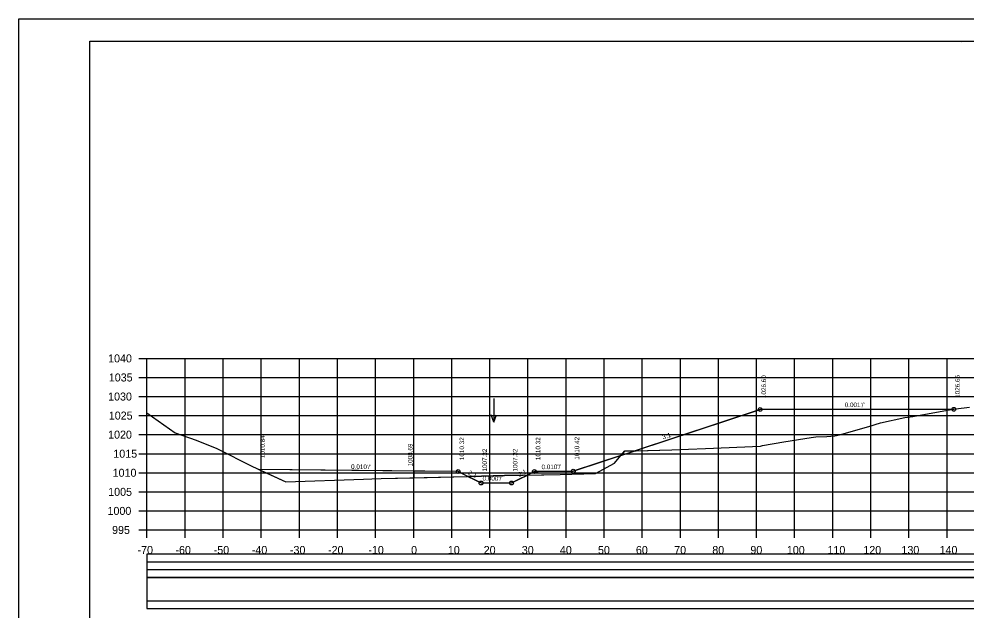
# Model space of a CAD drawing. Extents: x 1370565 to 1374448, y 301010 to 304637.
# Drawn here: x 1373947.9 to 1374196.5, y 302538 to 302693 of the extents above; entities that cross this region are included whole.
import ezdxf

# ---------------------------------------------------------------- set-up
doc = ezdxf.new("R2010")
doc.units = 0
for name, color, linetype in [('Default', 7, 'Continuous'), ('R_Axis', 7, 'Continuous'), ('R_Axis Annot', 7, 'Continuous'), ('R_Border', 7, 'Continuous'), ('R_Contours', 7, 'Continuous'), ('R_Drive', 7, 'Continuous'), ('R_Exist Surface', 7, 'Continuous'), ('R_Fin Surface', 7, 'Continuous'), ('R_Grid', 7, 'Continuous'), ('R_No Plot', 7, 'Continuous'), ('R_Water Annot', 7, 'Continuous'), ('R_Xsect Elev', 7, 'Continuous'), ('R_Xsect Slope', 7, 'Continuous')]:
    doc.layers.add(name, color=color, linetype=linetype)

msp = doc.modelspace()

# ---------------------------------------------------------------- linework, layer by layer
at = {"layer": 'Default'}
for points in [[(1373981.44, 302548.61), (1374421.61, 302548.61), (1374421.61, 302552.6), (1373981.44, 302552.6)], [(1373981.44, 302540.38), (1374421.61, 302540.38), (1374421.61, 302548.52), (1373981.44, 302548.52)]]:
    msp.add_lwpolyline(points, close=True, dxfattribs=at)
at = {"layer": 'R_Axis'}
for p, q in [((1373979.42, 302603.98), (1373981.52, 302603.98)), ((1373981.52, 302558.98), (1373981.52, 302603.98)), ((1373979.42, 302598.98), (1373981.52, 302598.98)), ((1373979.42, 302593.98), (1373981.52, 302593.98)), ((1373979.42, 302588.98), (1373981.52, 302588.98)), ((1373979.42, 302583.98), (1373981.52, 302583.98)), ((1373979.42, 302578.98), (1373981.52, 302578.98)), ((1373979.42, 302573.98), (1373981.52, 302573.98)), ((1373979.42, 302568.98), (1373981.52, 302568.98)), ((1373979.42, 302563.98), (1373981.52, 302563.98)), ((1373979.42, 302558.98), (1373981.52, 302558.98)), ((1373981.52, 302558.98), (1374421.52, 302558.98)), ((1373981.52, 302556.88), (1373981.52, 302558.98)), ((1373991.52, 302556.88), (1373991.52, 302558.98)), ((1374001.52, 302556.88), (1374001.52, 302558.98)), ((1374011.52, 302556.88), (1374011.52, 302558.98)), ((1374021.52, 302556.88), (1374021.52, 302558.98)), ((1374031.52, 302556.88), (1374031.52, 302558.98)), ((1374041.52, 302556.88), (1374041.52, 302558.98)), ((1374051.52, 302556.88), (1374051.52, 302558.98)), ((1374061.52, 302556.88), (1374061.52, 302558.98)), ((1374071.52, 302556.88), (1374071.52, 302558.98)), ((1374081.52, 302556.88), (1374081.52, 302558.98)), ((1374091.52, 302556.88), (1374091.52, 302558.98)), ((1374101.52, 302556.88), (1374101.52, 302558.98)), ((1374111.52, 302556.88), (1374111.52, 302558.98)), ((1374121.52, 302556.88), (1374121.52, 302558.98)), ((1374131.52, 302556.88), (1374131.52, 302558.98)), ((1374141.52, 302556.88), (1374141.52, 302558.98)), ((1374151.52, 302556.88), (1374151.52, 302558.98)), ((1374161.52, 302556.88), (1374161.52, 302558.98)), ((1374171.52, 302556.88), (1374171.52, 302558.98)), ((1374181.52, 302556.88), (1374181.52, 302558.98)), ((1374191.52, 302556.88), (1374191.52, 302558.98))]:
    msp.add_line(p, q, dxfattribs=at)
at = {"layer": 'R_Border'}
for p, q in [((1373966.52, 302687.17), (1374440.79, 302687.17)), ((1373966.52, 302378.98), (1373966.52, 302687.17)), ((1374195.3, 302686.78), (1374195.3, 302686.78)), ((1374195.3, 302686.78), (1374195.3, 302686.78))]:
    msp.add_line(p, q, dxfattribs=at)
at = {"layer": 'R_Contours'}
for p, q in [((1374109.7, 302579.77), (1374119.28, 302580.04)), ((1374105.9, 302578.52), (1374093.42, 302574.4)), ((1374105.9, 302578.52), (1374109.7, 302579.77)), ((1374051.52, 302574.41), (1374010.89, 302574.82)), ((1374063.21, 302574.3), (1374051.52, 302574.41)), ((1374051.52, 302574.41), (1374051.52, 302572.66)), ((1374051.52, 302572.66), (1374051.52, 302574.41)), ((1374051.52, 302572.66), (1374065.56, 302573.03)), ((1374065.59, 302573.11), (1374063.21, 302574.3)), ((1374065.73, 302573.04), (1374069.21, 302571.3))]:
    msp.add_line(p, q, dxfattribs=at)
for points in [[(1374193.3, 302590.63), (1374142.46, 302590.58), (1374109.7, 302579.77)], [(1374119.28, 302580.04), (1374123.68, 302580.19), (1374128.13, 302580.36), (1374142.59, 302580.95), (1374142.83, 302581.01), (1374143.05, 302581.14), (1374148.69, 302582.09), (1374155.84, 302583.22), (1374157.04, 302583.44), (1374159.95, 302583.47), (1374162.1, 302583.63), (1374163.3, 302583.91), (1374171.03, 302586.12), (1374174.07, 302587.08), (1374180.41, 302588.47), (1374182.57, 302588.78), (1374191.67, 302590.38), (1374193.3, 302590.63)], [(1374081.37, 302573.38), (1374090, 302573.57), (1374099.22, 302573.78), (1374104.22, 302576.5), (1374105.9, 302578.52)], [(1374109.7, 302579.77), (1374106.88, 302579.69), (1374105.9, 302578.52)], [(1374010.89, 302574.82), (1374017.94, 302571.62), (1374038.39, 302572.3), (1374040.51, 302572.35), (1374042.96, 302572.44), (1374051.52, 302572.66)], [(1374065.56, 302573.03), (1374065.59, 302573.11)], [(1374081.37, 302573.38), (1374075.4, 302573.25), (1374069.29, 302573.11), (1374065.73, 302573.04)], [(1374069.21, 302571.3), (1374077.21, 302571.3), (1374081.37, 302573.38)], [(1374093.42, 302574.4), (1374084.21, 302574.31), (1374083.21, 302574.3), (1374081.37, 302573.38)]]:
    msp.add_lwpolyline(points, dxfattribs=at)
at = {"layer": 'R_Drive'}
for points in [[(1373981.52, 302546.54), (1374421.73, 302546.54), (1374421.73, 302550.53), (1373981.52, 302550.53)], [(1373981.52, 302538.4), (1374421.73, 302538.4), (1374421.73, 302546.54), (1373981.52, 302546.54)]]:
    msp.add_lwpolyline(points, close=True, dxfattribs=at)
at = {"layer": 'R_Exist Surface'}
msp.add_lwpolyline([(1373981.52, 302589.67), (1373988.91, 302584.43), (1373994.44, 302582.52), (1373999.85, 302580.33), (1374009.19, 302575.59), (1374017.94, 302571.62), (1374038.39, 302572.3), (1374040.51, 302572.35), (1374042.96, 302572.44), (1374065.56, 302573.03), (1374069.29, 302573.11), (1374075.4, 302573.25), (1374090, 302573.57), (1374099.22, 302573.78), (1374104.22, 302576.5), (1374106.88, 302579.69), (1374119.28, 302580.04), (1374123.68, 302580.19), (1374128.13, 302580.36), (1374142.59, 302580.95), (1374142.83, 302581.01), (1374143.05, 302581.14), (1374148.69, 302582.09), (1374155.84, 302583.22), (1374157.04, 302583.44), (1374159.95, 302583.47), (1374162.1, 302583.63), (1374163.3, 302583.91), (1374171.03, 302586.12), (1374174.07, 302587.08), (1374180.41, 302588.47), (1374182.57, 302588.78), (1374191.67, 302590.38), (1374193.86, 302590.72), (1374197.39, 302591.17)], dxfattribs=at)
at = {"layer": 'R_Fin Surface'}
msp.add_line((1374063.21, 302574.3), (1374010.89, 302574.82), dxfattribs=at)
msp.add_lwpolyline([(1374063.21, 302574.3), (1374069.21, 302571.3), (1374077.21, 302571.3), (1374083.21, 302574.3), (1374084.21, 302574.31), (1374093.42, 302574.4), (1374142.46, 302590.58), (1374193.3, 302590.63)], dxfattribs=at)
at = {"layer": 'R_Grid'}
for p, q in [((1373981.52, 302603.98), (1374421.52, 302603.98)), ((1373981.52, 302558.98), (1373981.52, 302603.98)), ((1373991.52, 302558.98), (1373991.52, 302603.98)), ((1374001.52, 302558.98), (1374001.52, 302603.98)), ((1374011.52, 302558.98), (1374011.52, 302603.98)), ((1374021.52, 302558.98), (1374021.52, 302603.98)), ((1374031.52, 302558.98), (1374031.52, 302603.98)), ((1374041.52, 302558.98), (1374041.52, 302603.98)), ((1374051.52, 302558.98), (1374051.52, 302603.98)), ((1374061.52, 302558.98), (1374061.52, 302603.98)), ((1374071.52, 302558.98), (1374071.52, 302603.98)), ((1374081.52, 302558.98), (1374081.52, 302603.98)), ((1374091.52, 302558.98), (1374091.52, 302603.98)), ((1374101.52, 302558.98), (1374101.52, 302603.98)), ((1374111.52, 302558.98), (1374111.52, 302603.98)), ((1374121.52, 302558.98), (1374121.52, 302603.98)), ((1374131.52, 302558.98), (1374131.52, 302603.98)), ((1374141.52, 302558.98), (1374141.52, 302603.98)), ((1374151.52, 302558.98), (1374151.52, 302603.98)), ((1374161.52, 302558.98), (1374161.52, 302603.98)), ((1374171.52, 302558.98), (1374171.52, 302603.98)), ((1374181.52, 302558.98), (1374181.52, 302603.98)), ((1374191.52, 302558.98), (1374191.52, 302603.98)), ((1373981.52, 302598.98), (1374421.52, 302598.98)), ((1373981.52, 302593.98), (1374421.52, 302593.98)), ((1373981.52, 302588.98), (1374421.52, 302588.98)), ((1373981.52, 302583.98), (1374421.52, 302583.98)), ((1373981.52, 302578.98), (1374421.52, 302578.98)), ((1373981.52, 302573.98), (1374421.52, 302573.98)), ((1373981.52, 302568.98), (1374421.52, 302568.98)), ((1373981.52, 302563.98), (1374421.52, 302563.98)), ((1373981.52, 302558.98), (1374421.52, 302558.98))]:
    msp.add_line(p, q, dxfattribs=at)
at = {"layer": 'R_No Plot'}
msp.add_line((1373947.92, 302693.01), (1374447.92, 302693.01), dxfattribs=at)
for points in [[(1373947.91, 302693.01), (1374447.92, 302693.01), (1374447.92, 302373), (1373947.91, 302373)], [(1374317.4, 302687.17), (1374346.83, 302687.17), (1374346.83, 302672.35), (1374371, 302672.35), (1374405.8, 302672.35), (1374405.98, 302630.11), (1374440.79, 302630.11), (1374440.79, 302378.98), (1373966.52, 302378.98), (1373966.52, 302687.17)]]:
    msp.add_lwpolyline(points, close=True, dxfattribs=at)
for centre in [(1374142.46, 302590.58), (1374193.3, 302590.63), (1374063.21, 302574.3), (1374083.21, 302574.3), (1374093.42, 302574.4), (1374069.21, 302571.3), (1374077.21, 302571.3)]:
    msp.add_circle(centre, 0.5, dxfattribs=at)
at = {"layer": 'R_Water Annot'}
for p, q in [((1374072.6, 302593.5), (1374072.6, 302587.22)), ((1374072.6, 302587.22), (1374071.9, 302589.14)), ((1374072.6, 302587.22), (1374073.3, 302589.14))]:
    msp.add_line(p, q, dxfattribs=at)
at = {"layer": 'R_Xsect Elev'}
msp.add_line((1374051.52, 302572.66), (1374051.52, 302582.66), dxfattribs=at)

# ---------------------------------------------------------------- texts
at = {"layer": 'R_Axis Annot'}
for s, p in [('1040', (1373971.32, 302602.93)), ('1035', (1373971.5, 302597.93)), ('1030', (1373971.32, 302592.93)), ('1025', (1373971.5, 302587.93)), ('1020', (1373971.32, 302582.93)), ('1015', (1373972.69, 302577.93)), ('1010', (1373972.51, 302572.93)), ('1005', (1373971.34, 302567.93)), ('1000', (1373971.16, 302562.93)), ('995', (1373972.36, 302557.93)), ('-70', (1373979.04, 302552.68)), ('-60', (1373988.99, 302552.68)), ('-50', (1373999.04, 302552.68)), ('-40', (1374009.04, 302552.68)), ('-30', (1374019.04, 302552.68)), ('-20', (1374029.04, 302552.68)), ('-10', (1374039.63, 302552.68)), ('0', (1374050.84, 302552.68)), ('10', (1374060.49, 302552.68)), ('20', (1374069.9, 302552.68)), ('30', (1374079.9, 302552.68)), ('40', (1374089.9, 302552.68)), ('50', (1374099.9, 302552.68)), ('60', (1374109.85, 302552.68)), ('70', (1374119.9, 302552.68)), ('80', (1374129.9, 302552.68)), ('90', (1374139.9, 302552.68)), ('100', (1374149.47, 302552.68)), ('110', (1374160.14, 302552.68)), ('120', (1374169.55, 302552.68)), ('130', (1374179.55, 302552.68)), ('140', (1374189.55, 302552.68))]:
    msp.add_text(s, height=2.1, dxfattribs=at).set_placement(p)
at = {"layer": 'R_Xsect Elev'}
for s, rotation, p in [('1026.60', 90, (1374144.01, 302593.58)), ('1026.66', 90, (1374194.85, 302593.63)), ('1010.84', 90, (1374012.44, 302577.82)), ('1010.32', 90, (1374064.76, 302577.3)), ('1010.32', 90, (1374084.76, 302577.3)), ('1010.42', 90, (1374094.97, 302577.4)), ('1008.69', 90, (1374051.22, 302575.66)), ('1007.32', 90, (1374070.76, 302574.3)), ('1007.32', 90, (1374078.76, 302574.3)), ("0.010'/'", 359.4271, (1374035.09, 302574.99))]:
    msp.add_text(s, height=1.2, rotation=rotation, dxfattribs=at).set_placement(p)
at = {"layer": 'R_Xsect Slope'}
for s, rotation, p in [("0.001'/'", 0.0573, (1374164.66, 302591.2)), ('3:1', 18.2629, (1374117, 302582.7)), ("0.010'/'", 0.5729, (1374085.09, 302574.92)), ('2:1', 333.4349, (1374065.69, 302573.62)), ("0.000'/'", 360, (1374069.6, 302571.9)), ('2:1', 26.5651, (1374079.24, 302572.87))]:
    msp.add_text(s, height=1.2, rotation=rotation, dxfattribs=at).set_placement(p)

doc.saveas('drawing.dxf')
